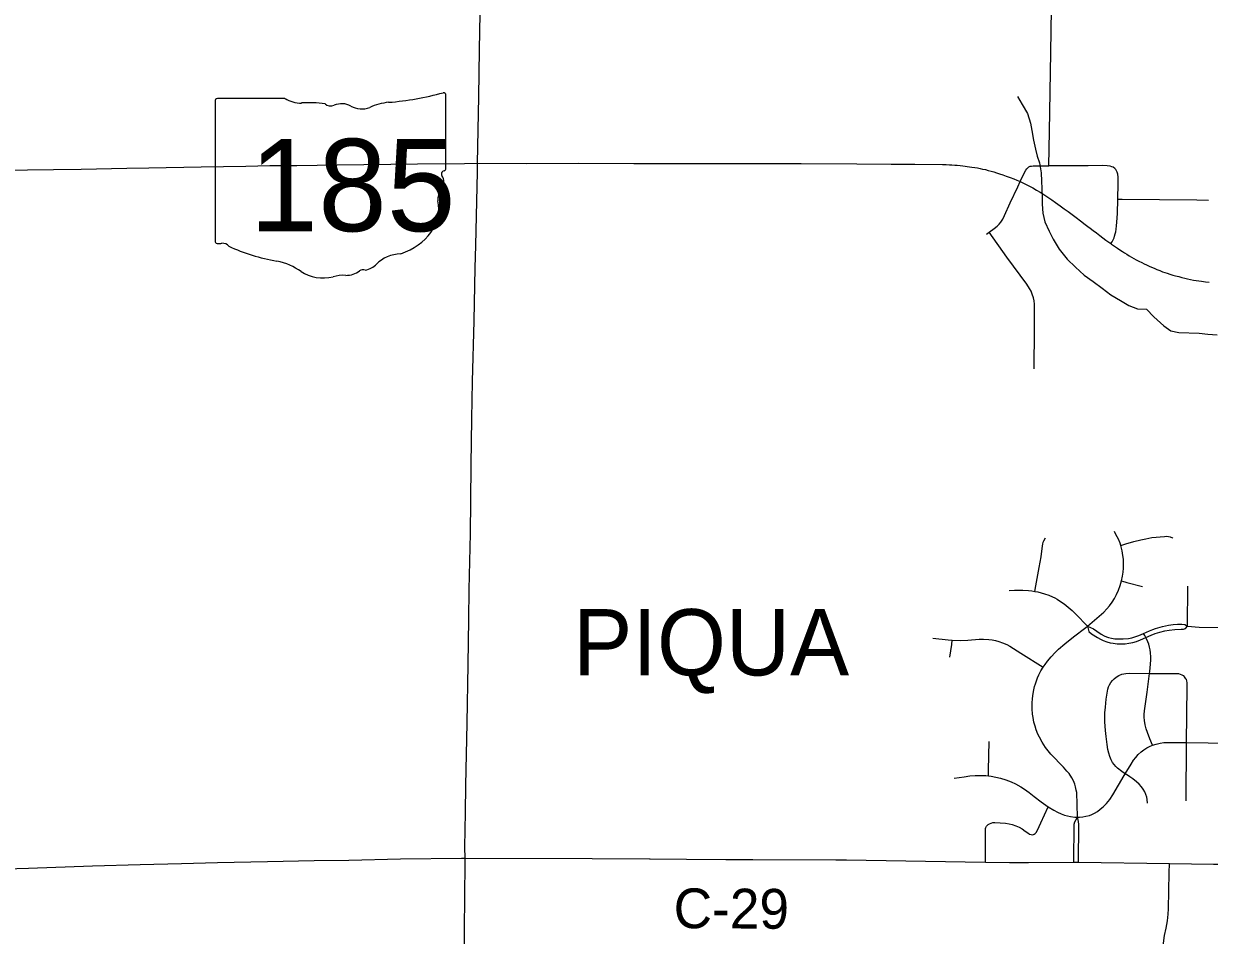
# Model space of a CAD drawing. Extents: x -87 to 2145, y -2128 to 440.
# Drawn here: x 902.392 to 904.084, y 240.166 to 241.468 of the extents above; entities that cross this region are included whole.
import ezdxf

# ---------------------------------------------------------------- set-up
doc = ezdxf.new("R2010")
doc.units = 0
for name, color, linetype in [('GM_X_City_Street', 7, 'Continuous'), ('GM_X_Corporation_Text', 7, 'Continuous'), ('GM_X_County_Road', 7, 'Continuous'), ('GM_X_County_Road_Text', 7, 'Continuous'), ('GM_X_Minor_River', 7, 'Continuous'), ('GM_X_State_Location', 7, 'Continuous'), ('GM_X_State_Route', 7, 'Continuous'), ('GM_X_State_Shield', 7, 'Continuous'), ('GM_X_Township_Road', 7, 'Continuous')]:
    doc.layers.add(name, color=color, linetype=linetype)

msp = doc.modelspace()

# ---------------------------------------------------------------- linework, layer by layer
at = {"layer": 'GM_X_City_Street'}
msp.add_line((904.0533, 240.6076), (904.0535, 240.6648), dxfattribs=at)
for points in [[(903.896, 240.335), (903.8959, 240.3527), (903.8951, 240.37), (903.8945, 240.3736), (903.8935, 240.3779), (903.8922, 240.3821), (903.8904, 240.3866), (903.8882, 240.3911), (903.8842, 240.3972), (903.8812, 240.4007), (903.8763, 240.4062), (903.8581, 240.425), (903.8541, 240.4297), (903.8505, 240.4344), (903.8457, 240.4419), (903.8418, 240.449), (903.8397, 240.4535), (903.8374, 240.4595), (903.8357, 240.4648), (903.8341, 240.4707), (903.8329, 240.477), (903.8322, 240.482), (903.8317, 240.4895), (903.8317, 240.4976), (903.8321, 240.5045), (903.833, 240.5113), (903.834, 240.5167), (903.835, 240.5213), (903.8361, 240.5253), (903.8375, 240.5296), (903.8392, 240.5339), (903.8411, 240.5382), (903.844, 240.5436), (903.8474, 240.549), (903.85, 240.5529), (903.8536, 240.5578), (903.8584, 240.5636), (903.8643, 240.57), (903.8693, 240.5748), (903.8783, 240.5825), (903.8906, 240.5921), (903.9081, 240.6059), (903.9103, 240.6077), (903.9239, 240.619), (903.9336, 240.6277), (903.9379, 240.6321), (903.9418, 240.6368), (903.9455, 240.6418), (903.9488, 240.6472), (903.9517, 240.6527), (903.9546, 240.6591), (903.957, 240.6657), (903.9588, 240.6721), (903.9604, 240.6792), (903.9613, 240.6849), (903.9617, 240.6905), (903.9619, 240.6962), (903.9617, 240.7031), (903.9611, 240.7086), (903.96, 240.7153), (903.9587, 240.7207), (903.958, 240.7228), (903.957, 240.7259), (903.9546, 240.7316), (903.951, 240.7387), (903.9489, 240.7426)], [(903.8352, 240.6573), (903.8366, 240.6651), (903.8415, 240.6913), (903.8443, 240.7065), (903.8461, 240.7225), (903.8465, 240.7249), (903.8472, 240.7273), (903.8482, 240.7296), (903.8507, 240.7339)], [(903.958, 240.7228), (903.9651, 240.725), (903.9768, 240.7284), (903.9866, 240.7309), (903.9939, 240.7325), (904.0022, 240.734), (904.0205, 240.7358), (904.0235, 240.736), (904.026, 240.7357), (904.0284, 240.7351), (904.0318, 240.7335), (904.0323, 240.7332)], [(903.9588, 240.6721), (903.9665, 240.6701), (903.9891, 240.6641)], [(903.7985, 240.6583), (903.8065, 240.6589), (903.8122, 240.6592), (903.8184, 240.6591), (903.8262, 240.6585), (903.8311, 240.6579), (903.8352, 240.6573), (903.8397, 240.6564), (903.8444, 240.6553), (903.8493, 240.6538), (903.8552, 240.6518), (903.8604, 240.6495), (903.8639, 240.6479), (903.8671, 240.6461), (903.8719, 240.643), (903.8771, 240.6395), (903.883, 240.6348), (903.8886, 240.6298), (903.8939, 240.6245), (903.9103, 240.6077)], [(903.9103, 240.6077), (903.9191, 240.6036), (903.9236, 240.6002), (903.9298, 240.5962), (903.9342, 240.5937), (903.9376, 240.5922), (903.9405, 240.5912), (903.9448, 240.5902), (903.9497, 240.5896), (903.9553, 240.5893), (903.9615, 240.5894), (903.9689, 240.5901), (903.9738, 240.5909), (903.978, 240.5921), (903.9839, 240.5942), (903.9906, 240.5972), (903.9992, 240.601), (904.0036, 240.6029), (904.0075, 240.6043), (904.0108, 240.6053), (904.0174, 240.607), (904.0259, 240.6088), (904.0327, 240.6098), (904.0389, 240.6103), (904.0451, 240.6102), (904.0493, 240.6098), (904.0533, 240.6076)], [(903.9103, 240.6077), (903.9126, 240.5998), (903.9163, 240.5967), (903.9246, 240.5913), (903.929, 240.5889), (903.9329, 240.5871), (903.9382, 240.5853), (903.943, 240.5839), (903.9473, 240.5831), (903.9528, 240.5824), (903.9584, 240.5822), (903.964, 240.5825), (903.9695, 240.5831), (903.975, 240.5843), (903.9804, 240.5859), (903.9862, 240.5881), (903.9936, 240.5915), (904.0014, 240.5947), (904.0069, 240.5969), (904.0135, 240.5991), (904.0207, 240.6009), (904.0271, 240.6019), (904.0352, 240.6027), (904.0443, 240.6032), (904.0476, 240.6034), (904.0505, 240.6043), (904.0533, 240.6076)], [(904.0533, 240.6076), (904.07, 240.6062), (904.1148, 240.6056), (904.2959, 240.6048), (904.3531, 240.6041), (904.361, 240.604), (904.3673, 240.6035), (904.3738, 240.6027), (904.3785, 240.6018), (904.3844, 240.6003), (904.3919, 240.5983), (904.4038, 240.5948), (904.4116, 240.5928), (904.4183, 240.5916), (904.425, 240.5908), (904.4349, 240.5901), (904.4419, 240.5898), (904.5003, 240.5889), (904.5696, 240.5884), (904.5753, 240.5888), (904.58, 240.5892), (904.5837, 240.5898)], [(903.6896, 240.5902), (903.7115, 240.5879), (903.7174, 240.5874), (903.7287, 240.5873), (903.7399, 240.5877), (903.756, 240.5888), (903.7622, 240.589), (903.7695, 240.5887), (903.7744, 240.5882), (903.7792, 240.5873), (903.7839, 240.5859), (903.7891, 240.584), (903.7953, 240.5812), (903.7996, 240.5788), (903.8154, 240.569), (903.8474, 240.549)], [(903.7141, 240.5633), (903.7166, 240.5815), (903.7174, 240.5874)], [(904.0031, 240.4376), (903.9995, 240.4469), (903.996, 240.4556), (903.9944, 240.461), (903.9928, 240.4669), (903.9918, 240.4727), (903.9915, 240.4777), (903.9915, 240.4815), (903.9919, 240.4866), (903.9955, 240.5131), (903.9992, 240.5402), (903.9995, 240.5427), (904.0006, 240.5531), (904.0009, 240.5593), (904.0008, 240.5636), (904.0005, 240.5696), (903.9999, 240.5738), (903.999, 240.5776), (903.9979, 240.5818), (903.9965, 240.5853), (903.9946, 240.5896), (903.9936, 240.5915), (903.9921, 240.5944), (903.9906, 240.5972)], [(903.9644, 240.3965), (903.9593, 240.3999), (903.9535, 240.4046), (903.9508, 240.4071), (903.9483, 240.4099), (903.9462, 240.4128), (903.9442, 240.4168), (903.9423, 240.4214), (903.9408, 240.4262), (903.9397, 240.4316), (903.9385, 240.4387), (903.9372, 240.4502), (903.9362, 240.4587), (903.9356, 240.4648), (903.9352, 240.4711), (903.935, 240.4779), (903.9352, 240.4836), (903.936, 240.492), (903.9373, 240.5033), (903.9386, 240.5118), (903.9395, 240.5174), (903.9405, 240.5209), (903.9418, 240.5238), (903.9437, 240.527), (903.946, 240.5299), (903.9486, 240.5325), (903.9516, 240.5348), (903.9553, 240.537), (903.9593, 240.5388), (903.9622, 240.5397), (903.9653, 240.5402), (903.9706, 240.5404), (903.9992, 240.5402), (904.0373, 240.54), (904.0404, 240.5398), (904.0428, 240.5392), (904.0451, 240.5382), (904.0471, 240.5369), (904.0496, 240.5344)], [(904.0513, 240.3582), (904.0517, 240.4413), (904.0526, 240.521), (904.0526, 240.5266), (904.0522, 240.5296), (904.0516, 240.5314), (904.051, 240.5325), (904.0496, 240.5344)], [(903.7203, 240.3903), (903.7344, 240.3925), (903.7424, 240.3936), (903.7499, 240.3942), (903.7579, 240.3944), (903.7654, 240.3941), (903.769, 240.3937), (903.7728, 240.3933), (903.7795, 240.3921), (903.7861, 240.3904), (903.7938, 240.3879), (903.8014, 240.3851), (903.8076, 240.3823), (903.8153, 240.3782), (903.8206, 240.375), (903.8272, 240.3701), (903.8343, 240.3642), (903.8441, 240.3567), (903.8541, 240.3498), (903.8624, 240.345), (903.8678, 240.3419), (903.8729, 240.3396), (903.8775, 240.3378), (903.8817, 240.3367), (903.886, 240.3359), (903.8924, 240.335), (903.896, 240.335), (903.899, 240.335), (903.904, 240.3354), (903.9083, 240.3361), (903.9131, 240.3374), (903.9166, 240.3387), (903.9204, 240.3405), (903.9246, 240.3431), (903.9287, 240.3461), (903.9328, 240.3494), (903.9376, 240.3542), (903.9422, 240.36), (903.9465, 240.3665), (903.963, 240.3943), (903.9644, 240.3965), (903.9726, 240.4103), (903.9763, 240.416), (903.9793, 240.42), (903.983, 240.4241), (903.987, 240.428), (903.9909, 240.4312), (903.995, 240.4339), (903.9989, 240.4359), (904.0031, 240.4376), (904.0083, 240.4392), (904.0143, 240.4405), (904.0192, 240.4412), (904.0261, 240.4416), (904.0517, 240.4413), (904.1137, 240.4407)], [(903.769, 240.3937), (903.7692, 240.402), (903.7703, 240.4429)], [(903.9962, 240.3546), (903.9957, 240.3601), (903.995, 240.3636), (903.9939, 240.3671), (903.9922, 240.3709), (903.99, 240.3746), (903.9875, 240.378), (903.9843, 240.3819), (903.9803, 240.3855), (903.975, 240.3897), (903.971, 240.3925), (903.9689, 240.3938), (903.9644, 240.3965)], [(903.7647, 240.2705), (903.7648, 240.275), (903.7647, 240.316), (903.765, 240.3184), (903.7655, 240.3202), (903.7664, 240.3218), (903.7676, 240.3233), (903.7689, 240.3245), (903.7705, 240.3255), (903.7728, 240.3264), (903.7753, 240.327), (903.7784, 240.3271), (903.7858, 240.3269), (903.7932, 240.3263), (903.7988, 240.3254), (903.803, 240.3243), (903.8083, 240.3225), (903.8128, 240.3205), (903.8171, 240.318), (903.8216, 240.3147), (903.8252, 240.3122), (903.8279, 240.3107), (903.8302, 240.3099), (903.8321, 240.3097), (903.8333, 240.3099), (903.8344, 240.3104), (903.8359, 240.3115), (903.8371, 240.3129), (903.839, 240.3161), (903.8439, 240.3269), (903.8541, 240.3498)], [(903.8909, 240.2704), (903.8913, 240.3247), (903.8922, 240.328), (903.896, 240.335)], [(903.8974, 240.2704), (903.8979, 240.3245), (903.8976, 240.3284), (903.896, 240.335)], [(904.0138, 239.6276), (904.0143, 239.7744), (904.0143, 239.7791), (904.0149, 239.8203), (904.0154, 239.8725), (904.0163, 239.9663), (904.0174, 240.0682), (904.0175, 240.0859), (904.0176, 240.1023), (904.0175, 240.1166), (904.0178, 240.1335), (904.0184, 240.1479), (904.019, 240.1548), (904.0206, 240.166), (904.0226, 240.1765), (904.0245, 240.1868), (904.0256, 240.1964), (904.026, 240.2037), (904.0271, 240.2553), (904.0274, 240.2687)]]:
    msp.add_lwpolyline(points, dxfattribs=at)
at = {"layer": 'GM_X_County_Road'}
msp.add_line((903.5514, 240.274), (903.5664, 240.2737), dxfattribs=at)
for points in [[(902.0331, 240.2533), (902.0779, 240.254), (902.1189, 240.2549), (902.2263, 240.2577), (902.2807, 240.2591), (902.3332, 240.2601), (902.3655, 240.261), (902.3989, 240.2622), (902.4903, 240.2653), (902.5583, 240.2673), (902.6171, 240.2687), (902.6689, 240.2701), (902.7402, 240.2715), (902.8066, 240.2729), (902.8561, 240.2736), (902.9297, 240.2753), (903.0171, 240.2762), (903.0221, 240.2763)], [(903.0221, 240.2763), (903.2033, 240.2758), (903.2853, 240.2754), (903.2863, 240.2754)], [(903.2863, 240.2754), (903.3379, 240.2748), (903.3944, 240.2744), (903.4329, 240.2743), (903.5514, 240.274)], [(903.5664, 240.2737), (903.7357, 240.2709), (903.7647, 240.2705)], [(903.7647, 240.2705), (903.799, 240.2701), (903.8264, 240.27), (903.8909, 240.2704)], [(903.8909, 240.2704), (903.8974, 240.2704), (904.0274, 240.2687)], [(904.0274, 240.2687), (904.0903, 240.2678), (904.1121, 240.2675)]]:
    msp.add_lwpolyline(points, dxfattribs=at)
at = {"layer": 'GM_X_Minor_River'}
msp.add_lwpolyline([(903.8107, 241.3641), (903.8173, 241.3526), (903.8247, 241.3399), (903.8293, 241.3257), (903.831, 241.3155), (903.8333, 241.3017), (903.8361, 241.2888), (903.8386, 241.2789), (903.8418, 241.2693), (903.8441, 241.2548), (903.845, 241.2431), (903.8451, 241.2328), (903.8456, 241.2199), (903.8458, 241.21), (903.8467, 241.1975), (903.8494, 241.1849), (903.8556, 241.1715), (903.8614, 241.16), (903.8699, 241.1461), (903.8814, 241.1317), (903.8933, 241.12), (903.9056, 241.1087), (903.9184, 241.0996), (903.9315, 241.0902), (903.9439, 241.0807), (903.9578, 241.0724), (903.9694, 241.0656), (903.9819, 241.0607), (903.9949, 241.0604), (904.0053, 241.0491), (904.0195, 241.0366), (904.0296, 241.0295), (904.0406, 241.0269), (904.0699, 241.0261), (904.0821, 241.0247), (904.0957, 241.0235)], dxfattribs=at)
at = {"layer": 'GM_X_State_Route'}
for points in [[(902.0441, 241.2561), (902.0458, 241.2561), (902.1045, 241.2554), (902.1865, 241.2562), (902.2263, 241.2567), (902.2757, 241.2575), (902.3233, 241.2581), (902.3578, 241.2585), (902.3974, 241.2592), (902.4347, 241.2597), (902.474, 241.2602), (902.5394, 241.2614), (902.5709, 241.2621), (902.6452, 241.2636), (902.7089, 241.2647), (902.7432, 241.2652), (902.7819, 241.2656), (902.811, 241.2661), (902.8397, 241.2666), (902.9543, 241.2678), (903.021, 241.2684), (903.0399, 241.2686)], [(903.0399, 241.2686), (903.1101, 241.2685), (903.1836, 241.2686), (903.2631, 241.2681), (903.3353, 241.2681), (903.4022, 241.2684), (903.5017, 241.2683), (903.5814, 241.2678), (903.6303, 241.2675), (903.664, 241.2674), (903.7037, 241.2668), (903.7087, 241.2667), (903.7134, 241.2666), (903.717, 241.2663), (903.721, 241.2661), (903.7245, 241.2657), (903.7287, 241.2653), (903.7324, 241.2649), (903.7358, 241.2645), (903.7389, 241.2641), (903.7421, 241.2637), (903.7453, 241.2632), (903.7495, 241.2625), (903.7534, 241.2619), (903.7572, 241.2611), (903.7608, 241.2604), (903.7647, 241.2595), (903.7689, 241.2584), (903.773, 241.2573), (903.7767, 241.2563), (903.7804, 241.2551), (903.785, 241.2536), (903.7897, 241.2521), (903.7944, 241.2504), (903.8001, 241.2484), (903.8053, 241.2464), (903.8097, 241.2446), (903.8145, 241.2425), (903.8192, 241.2402), (903.8231, 241.2384), (903.8275, 241.236), (903.8324, 241.2334), (903.8377, 241.2303), (903.8427, 241.2273), (903.8483, 241.2238), (903.854, 241.22), (903.8595, 241.2162), (903.865, 241.2125), (903.8716, 241.2077), (903.877, 241.2037), (903.8828, 241.1996), (903.8885, 241.1954), (903.8941, 241.1912), (903.9006, 241.1862), (903.907, 241.1813), (903.9108, 241.1784), (903.9144, 241.1757), (903.9187, 241.1724), (903.9231, 241.1691), (903.928, 241.1654), (903.9323, 241.1622), (903.9367, 241.159), (903.9408, 241.156), (903.9439, 241.1538), (903.9448, 241.1532), (903.9489, 241.1502), (903.9532, 241.1472), (903.9568, 241.1448), (903.9604, 241.1424), (903.9634, 241.1405), (903.9665, 241.1386), (903.9701, 241.1363), (903.9734, 241.1344), (903.9767, 241.1326), (903.9799, 241.1308), (903.9838, 241.1287), (903.9878, 241.1267), (903.9915, 241.1249), (903.9946, 241.1234), (903.9983, 241.1217), (904.0019, 241.1201), (904.0054, 241.1186), (904.0092, 241.117), (904.0135, 241.1154), (904.0177, 241.1138), (904.0207, 241.1128), (904.0244, 241.1115), (904.0282, 241.1103), (904.0323, 241.109), (904.0363, 241.1079), (904.0407, 241.1067), (904.0453, 241.1054), (904.0494, 241.1044), (904.0532, 241.1035), (904.0575, 241.1026), (904.0616, 241.1018), (904.0657, 241.1012), (904.0696, 241.1006), (904.0732, 241.1001), (904.0787, 241.0995), (904.0843, 241.099)]]:
    msp.add_lwpolyline(points, dxfattribs=at)
at = {"layer": 'GM_X_State_Shield'}
for p, q in [((902.9948, 241.2613), (902.9948, 241.366)), ((902.6652, 241.3576), (902.6652, 241.1574)), ((902.765, 241.361), (902.6685, 241.361)), ((902.9948, 241.2613), (902.9948, 241.2613))]:
    msp.add_line(p, q, dxfattribs=at)
for centre, major_axis, start_param, end_param in [((902.8774, 241.6338), (0.3495, 0), 4.814394, 5.042369), ((902.9911, 241.3664), (0.00367, 0), 6.141152, 7.989035), ((902.669, 241.358), (0.00382, 0), 1.712693, 3.28349), ((902.788, 241.3842), (0.037, 0), 4.042523, 4.731795), ((902.8002, 241.2487), (0.133, 0), 1.404758, 1.657858), ((902.8304, 241.359), (0.0107, 0), 3.836095, 5.185415), ((902.8461, 241.3359), (0.0222, 0), 0.950623, 2.079405), ((902.8748, 241.3676), (0.0267, 0), 4.081561, 5.145723), ((902.922, 241.2999), (0.0703, 0), 1.699011, 2.107814), ((902.9909, 241.2609), (0.00393, 0), 5.05454, 6.418171), ((902.9939, 241.2536), (0.00568, 0), 1.883978, 3.671073), ((902.9578, 241.2404), (0.0341, 0), 5.934695, 6.695948), ((903.0079, 241.2175), (0.0248, 0), 2.387724, 3.262537), ((902.897, 241.2042), (0.0874, 0), 5.101752, 6.440018), ((902.669, 241.157), (0.00385, 0), 3.00124, 4.508301), ((902.6696, 241.1775), (0.0294, 0), 4.665946, 4.897461), ((902.6756, 241.1459), (0.0106, 0), 0.519207, 1.627899), ((902.8094, 241.3257), (0.2524, 0), 4.195997, 4.488961), ((902.7342, 241.0675), (0.079, 0), 0.823519, 1.323587), ((902.9338, 241.1013), (0.0479, 0), 1.647645, 2.488434), ((902.8196, 241.1449), (0.0501, 0), 4.026481, 4.996735), ((902.8486, 241.0757), (0.0412, 0), 1.495662, 1.94098), ((902.8522, 241.1299), (0.0267, 0), 4.691044, 5.507374), ((902.8764, 241.1105), (0.00752, 0), 1.147584, 2.315152), ((902.8732, 241.1381), (0.0282, 0), 4.937069, 5.64225)]:
    msp.add_ellipse(centre, major_axis=major_axis, ratio=0.8, start_param=start_param, end_param=end_param, dxfattribs=at)
at = {"layer": 'GM_X_Township_Road'}
for p, q in [((903.8551, 241.2651), (903.8561, 241.3141)), ((904.0664, 241.2162), (904.0833, 241.2161)), ((903.7662, 241.1674), (903.7699, 241.17))]:
    msp.add_line(p, q, dxfattribs=at)
for points in [[(903.0399, 241.2686), (903.0416, 241.3634), (903.0427, 241.4305), (903.0434, 241.4827), (903.0443, 241.5673), (903.0452, 241.6144), (903.0461, 241.6635), (903.0467, 241.7116), (903.0473, 241.7645)], [(903.8561, 241.3141), (903.8581, 241.4268), (903.8589, 241.4889), (903.8594, 241.5318), (903.861, 241.611)], [(903.0221, 240.2763), (903.0219, 240.292), (903.0226, 240.3414), (903.0231, 240.38), (903.0249, 240.4691), (903.0264, 240.5529), (903.0276, 240.617), (903.0281, 240.6598), (903.0296, 240.7398), (903.0301, 240.786), (903.0308, 240.8379), (903.0316, 240.9038), (903.0326, 240.9569), (903.0348, 241.0437), (903.0366, 241.1193), (903.0372, 241.151), (903.0397, 241.2566), (903.0399, 241.2686)], [(903.8145, 241.2425), (903.8205, 241.2552), (903.8223, 241.2587), (903.8238, 241.2609), (903.8252, 241.2623), (903.8269, 241.2634), (903.8288, 241.2643), (903.8307, 241.2647), (903.8331, 241.2649), (903.8551, 241.2651)], [(903.9536, 241.2172), (903.9541, 241.2398), (903.9542, 241.2488), (903.9537, 241.253), (903.953, 241.2559), (903.952, 241.258), (903.9511, 241.2595), (903.9496, 241.2612), (903.9473, 241.2629), (903.9452, 241.2637), (903.9426, 241.2644), (903.9385, 241.2649), (903.9313, 241.2652), (903.9114, 241.265), (903.8551, 241.2651)], [(903.7699, 241.17), (903.7773, 241.1753), (903.7816, 241.179), (903.7842, 241.1817), (903.7866, 241.1847), (903.7894, 241.1889), (903.792, 241.1939), (903.8001, 241.2119), (903.811, 241.2349), (903.8145, 241.2425)], [(903.9439, 241.1538), (903.9455, 241.1564), (903.9472, 241.1591), (903.9484, 241.1621), (903.9492, 241.1646), (903.9501, 241.1677), (903.9507, 241.1707), (903.9514, 241.1747), (903.9519, 241.1794), (903.9523, 241.1843), (903.9532, 241.1969), (903.9536, 241.2172)], [(903.9536, 241.2172), (903.9598, 241.2172), (904.0664, 241.2162)], [(903.8345, 240.9751), (903.8347, 241.0309), (903.8349, 241.0402), (903.835, 241.0613), (903.8348, 241.0676), (903.8343, 241.072), (903.8334, 241.0763), (903.8317, 241.0817), (903.83, 241.0858), (903.8278, 241.0897), (903.8237, 241.0959), (903.7953, 241.1344), (903.7699, 241.17)], [(903.0173, 239.7753), (903.0177, 239.7975), (903.0176, 239.8259), (903.0181, 239.8752), (903.0187, 239.91), (903.0194, 239.9711), (903.0198, 240.0363), (903.0203, 240.0717), (903.0213, 240.1754), (903.0218, 240.2202), (903.0221, 240.2706), (903.0221, 240.2763)]]:
    msp.add_lwpolyline(points, dxfattribs=at)

# ---------------------------------------------------------------- texts
at = {"layer": 'GM_X_Corporation_Text'}
msp.add_text('PIQUA', height=0.0947, rotation=0, dxfattribs=at).set_placement((903.1763, 240.5372))
at = {"layer": 'GM_X_County_Road_Text'}
msp.add_text('C-29', height=0.05682, rotation=359.6553, dxfattribs=at).set_placement((903.3196, 240.1764))
at = {"layer": 'GM_X_State_Location'}
for s in ['s', 'r']:
    msp.add_text(s, height=0.000189, dxfattribs=at).set_placement((902.8263, 241.2442))
msp.add_text('185', height=0.000189, rotation=0, dxfattribs=at).set_placement((902.7594, 241.2304))
at = {"layer": 'GM_X_State_Shield'}
msp.add_text('185', height=0.13184, dxfattribs=at).set_placement((902.7143, 241.1716))

doc.saveas('drawing.dxf')
